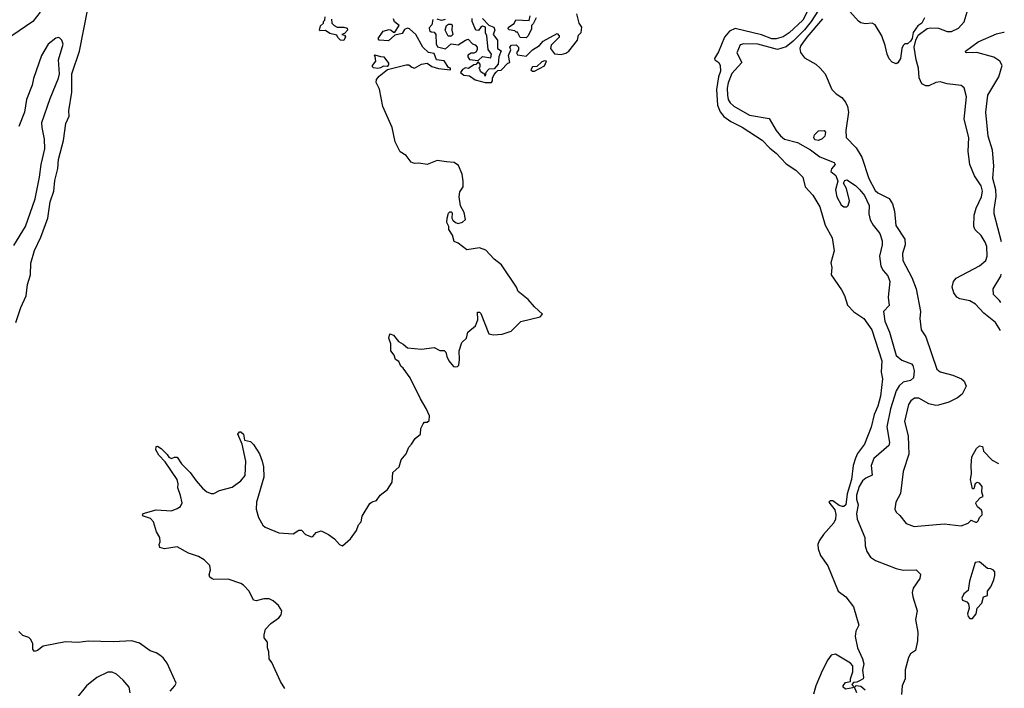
# Model space of a CAD drawing. Extents: x 1995161 to 2088924, y 769148 to 906007.
# Tile 272 of 335: x 2050830 to 2057800, y 855958 to 860689. Entities that reach past the tile are written whole.
import ezdxf

# ---------------------------------------------------------------- set-up
doc = ezdxf.new("R2010")
doc.units = 0

msp = doc.modelspace()

# ---------------------------------------------------------------- linework, layer by layer
at = {"layer": '0CON20XD'}
for points in [[(2056431.7, 860798.3), (2056372.7, 860685), (2056276.7, 860595), (2056235, 860568), (2056185, 860554.2), (2056155, 860553.3), (2056082.2, 860582.2), (2055895.3, 860625.3), (2055855, 860606.6), (2055818.3, 860565), (2055777.7, 860462.3), (2055747.8, 860415), (2055750.8, 860405), (2055780, 860385), (2055788.1, 860365), (2055790.3, 860325), (2055777.6, 860285), (2055762.5, 860195), (2055769.2, 860085), (2055787.7, 860037.7), (2055813.9, 860003.9), (2055865, 859968.2), (2055945, 859929.2), (2056085, 859837.1), (2056139.2, 859779.2), (2056185, 859744.4), (2056255, 859669.2), (2056323.4, 859623.4), (2056374.2, 859575), (2056390.8, 859505), (2056445, 859446), (2056493.5, 859365), (2056531.9, 859235), (2056580.4, 859145), (2056595.8, 859054.2), (2056572.3, 858967.7), (2056578, 858935), (2056574.4, 858884.4), (2056648.1, 858778.1), (2056667.6, 858737.6), (2056688.7, 858668.7), (2056735, 858620.6), (2056805, 858574.4), (2056863.1, 858495), (2056932.7, 858275), (2056928.9, 858195), (2056936.9, 858146.9), (2056922.3, 858025), (2056904, 857955), (2056877.5, 857895), (2056856.5, 857805), (2056810.5, 857685), (2056761.7, 857618.3), (2056746, 857585), (2056731.1, 857535), (2056718.5, 857435), (2056687.3, 857332.7), (2056677.1, 857255), (2056665, 857244.5), (2056653.5, 857243.5), (2056630.5, 857250.5), (2056585, 857284.2), (2056566.1, 857283.9), (2056556.7, 857275), (2056599.8, 857219.8), (2056607, 857187), (2056603.8, 857155), (2056592.6, 857127.4), (2056520, 857045), (2056489.2, 857000.8), (2056480.9, 856975), (2056482.5, 856945), (2056498.2, 856898.2), (2056551.4, 856825), (2056624.4, 856645), (2056677.5, 856605), (2056731.2, 856535), (2056770, 856405), (2056748.3, 856361.7), (2056743.8, 856325), (2056760, 856245), (2056795.9, 856165.9), (2056805, 856130), (2056796.7, 856085), (2056802.5, 856035), (2056800, 856025), (2056775, 856010), (2056755, 856000), (2056731.7, 855998.3), (2056720, 855985), (2056730, 855975), (2056728.3, 855961.7), (2056675, 855952.5), (2056660, 855965), (2056660, 855975), (2056675, 855997.5), (2056710, 856005), (2056710, 856025), (2056726.7, 856075), (2056727, 856117), (2056710, 856135), (2056605, 856200), (2056575, 856192.5), (2056551.5, 856158.5), (2056509.7, 856080.3), (2056466.7, 855975), (2056450, 855915)], [(2050975, 860742.5), (2050923.1, 860676.9), (2050775, 860575.6)], [(2050802.7, 858545), (2050837.8, 858652.2), (2050875.4, 858735), (2050884.6, 858815), (2050906, 858884), (2050908.9, 858965), (2050935.6, 859055), (2050980.5, 859149.5), (2051028.2, 859285), (2051045, 859400), (2051071.8, 859475), (2051079.2, 859550.8), (2051100, 859635), (2051105, 859700), (2051139.6, 859835), (2051155.5, 859955), (2051179.8, 860005), (2051178.2, 860045), (2051200, 860175), (2051199.5, 860305), (2051254.1, 860465), (2051312.5, 860765)], [(2054105, 860697.5), (2054150.7, 860650.7), (2054187.5, 860635), (2054192.5, 860615), (2054182.5, 860585), (2054212.5, 860545), (2054212.5, 860485), (2054237.5, 860467.5), (2054222.5, 860425), (2054217, 860373), (2054188.3, 860341.7), (2054151.7, 860338.3), (2054130, 860315), (2054125, 860290), (2054118.3, 860308.3), (2054105, 860310), (2054091.7, 860321.7), (2054088.3, 860338.3), (2054080, 860345), (2054090, 860355), (2054090, 860375), (2054075, 860390), (2054058.3, 860371.7), (2054045, 860370), (2054007, 860343), (2053985, 860347.5), (2053965, 860337.5), (2053950, 860315), (2053975, 860296.7), (2054015, 860292.5), (2054055, 860264.2), (2054125.9, 860244.1), (2054170, 860245), (2054177.5, 860255), (2054177.5, 860275), (2054188.3, 860301.7), (2054201.7, 860318.3), (2054215, 860330), (2054238.3, 860331.7), (2054285, 860380), (2054300, 860385), (2054290, 860435), (2054307.5, 860475), (2054300, 860495), (2054311.7, 860508.3), (2054345, 860510), (2054360, 860495), (2054360, 860475), (2054347.5, 860455), (2054355, 860440), (2054415, 860430), (2054460, 860475), (2054510, 860505), (2054535, 860537.5), (2054635, 860590), (2054650, 860575), (2054650, 860565), (2054591.7, 860508.3), (2054587.5, 860485), (2054615, 860447.5), (2054663, 860443), (2054695, 860451.2), (2054716.2, 860465), (2054777.5, 860545), (2054785, 860580), (2054805, 860597.5), (2054809.2, 860635), (2054790, 860665), (2054775, 860730)], [(2054415, 860560), (2054371.7, 860561.7), (2054355, 860600), (2054345, 860600), (2054335, 860610), (2054295, 860617.5), (2054287.5, 860625), (2054290, 860635), (2054329.3, 860660.7), (2054343, 860687), (2054436.7, 860683.3), (2054443.9, 860716.1)], [(2056485, 860756.5), (2056433.4, 860675), (2056385, 860617.9), (2056304.3, 860535.7), (2056255, 860497.4), (2056195, 860477.9), (2056055, 860516.5), (2055955, 860517.7), (2055930.2, 860509.8), (2055905.6, 860455), (2055941.1, 860385), (2055872.2, 860307.8), (2055845, 860242.9), (2055838.1, 860205), (2055839.5, 860155), (2055845.2, 860125.2), (2055859.5, 860099.5), (2055885, 860077.5), (2055995, 860014.1), (2056135, 859989.2), (2056185, 859904.5), (2056216.4, 859866.4), (2056245, 859843.3), (2056335, 859818.8), (2056428.8, 859768.8), (2056495, 859717.3), (2056595, 859679.2), (2056602, 859665), (2056577.3, 859632.7), (2056572, 859615), (2056606.5, 859586.5), (2056622.2, 859545), (2056603.9, 859485), (2056614.6, 859435), (2056645, 859379.2), (2056664.7, 859364.7), (2056685, 859365.6), (2056695, 859374.4), (2056702.9, 859407.1), (2056683.9, 859493.9), (2056662.3, 859532.3), (2056670.3, 859549.7), (2056685, 859556.2), (2056745.6, 859515), (2056777.1, 859485), (2056809.6, 859445), (2056844.1, 859375), (2056841.9, 859315), (2056851.5, 859271.5), (2056870.9, 859235), (2056918.1, 859175), (2056935.2, 859125), (2056935.3, 859094.7), (2056916, 859015), (2056926, 858945), (2056941.2, 858915), (2056975, 858876.7), (2056989.1, 858835), (2056976.9, 858725), (2056984.3, 858665.7), (2056944, 858625), (2056954.5, 858555), (2056987, 858477), (2057035, 858311.8), (2057075, 858279.8), (2057143.8, 858253.8), (2057152.5, 858242.5), (2057162.7, 858205), (2057158.1, 858155), (2057135, 858136.3), (2057085, 858122.9), (2057055, 858097.5), (2057035, 858061.4), (2056993.1, 857935), (2056968, 857808), (2056986.7, 857696.7), (2056983.6, 857675), (2056875.2, 857584.8), (2056858.4, 857535), (2056865.3, 857464.7), (2056819.4, 857445), (2056795, 857425.4), (2056773.6, 857385), (2056754.2, 857324.2), (2056753.1, 857295), (2056766.1, 857255), (2056753.4, 857195), (2056758, 857155), (2056812.9, 857025), (2056814.4, 856965), (2056825.8, 856925), (2056852.5, 856885), (2056887.5, 856862.5), (2057035, 856805.7), (2057085, 856792.9), (2057175, 856795.7), (2057205.7, 856765), (2057201.9, 856735), (2057154.2, 856665.8), (2057148, 856635), (2057151.6, 856605), (2057182.5, 856505), (2057171.1, 856445), (2057186.8, 856355), (2057186.5, 856293.5), (2057170.8, 856225), (2057135, 856200.6), (2057121.2, 856175), (2057097.9, 856087.9), (2057097.5, 856025), (2057076.5, 855975), (2057073.2, 855913.2)], [(2057235, 860702.5), (2057216.4, 860663.6), (2057187.5, 860645), (2057155, 860597.5), (2057146.7, 860555), (2057135, 860537.5), (2057115, 860517.5), (2057095, 860517.5), (2057083.9, 860506.1), (2057074, 860485), (2057066, 860415), (2057045, 860382.5), (2057035, 860377.5), (2057005, 860387.5), (2056985, 860412.5), (2056970, 860445), (2056957, 860507), (2056934, 860575), (2056885, 860653.3), (2056863.6, 860663.6), (2056815, 860660), (2056785, 860666), (2056767.9, 860677.9), (2056685, 860771.2)], [(2057771.8, 858490), (2057738.5, 858545), (2057655, 858613.1), (2057596.1, 858676.1), (2057555, 858700.3), (2057485, 858714.6), (2057464.2, 858725), (2057442, 858755), (2057430, 858795), (2057440, 858835), (2057459.8, 858860.2), (2057625, 858946.4), (2057668.2, 858985), (2057679.1, 859015), (2057675.3, 859085), (2057665, 859114.2), (2057635, 859162.2), (2057592.9, 859202.9), (2057584.7, 859224.7), (2057586.2, 859305), (2057600.4, 859355), (2057638.9, 859435), (2057645.2, 859475), (2057635, 859512.5), (2057590, 859585), (2057556.2, 859665), (2057543.2, 859756.8), (2057548.6, 859855), (2057516.2, 859985), (2057532.7, 860142.7), (2057515, 860207.5), (2057495, 860222), (2057395, 860234.2), (2057345, 860249.2), (2057315, 860244.3), (2057265, 860219.6), (2057245, 860221.2), (2057217.1, 860235), (2057198.3, 860278.3), (2057193.5, 860345), (2057175.4, 860405.4), (2057162, 860495), (2057173.3, 860545), (2057191.2, 860578.8), (2057253.9, 860626.1), (2057275, 860631.2), (2057335, 860628), (2057395, 860604.3), (2057425, 860604.2), (2057475, 860628.8), (2057515.8, 860674.2), (2057538, 860745)], [(2053125, 860542.5), (2053100, 860545), (2053081.7, 860561.7), (2053075, 860580), (2053025, 860590), (2052995, 860612.5), (2052955, 860610), (2052952.5, 860615), (2052960, 860645), (2052980, 860665), (2052980, 860675), (2052990, 860685), (2052991.7, 860708.3)], [(2053038.3, 860691.7), (2053040, 860665), (2053055, 860646.7), (2053077, 860637), (2053125, 860636.7), (2053148.3, 860628.3), (2053150, 860615), (2053128.3, 860591.7), (2053110, 860585), (2053128.3, 860578.3), (2053137, 860567), (2053125, 860542.5)], [(2053604.3, 857685.7), (2053628.6, 857725), (2053667.1, 857755), (2053670, 857795), (2053685, 857830), (2053695, 857840), (2053715, 857841.2), (2053728.3, 857851.7), (2053730, 857885), (2053708.3, 857938.3), (2053666.4, 858006.4), (2053593.8, 858155), (2053543.9, 858223.9), (2053527, 858237), (2053515, 858270), (2053490, 858285), (2053480, 858315), (2053457.5, 858345), (2053457.5, 858395), (2053443.3, 858435), (2053450, 858465), (2053475, 858457.5), (2053510.7, 858410.7), (2053545, 858392.5), (2053575, 858367.5), (2053675, 858357.5), (2053765, 858370), (2053805, 858347.5), (2053835, 858347.5), (2053846.7, 858335), (2053852.5, 858305), (2053867.5, 858275), (2053900, 858235), (2053915, 858232.5), (2053930, 858235), (2053937.5, 858245), (2053943.3, 858285), (2053940, 858345), (2053960, 858405), (2053993.3, 858435), (2054001.2, 858478.8), (2054057, 858523), (2054072.5, 858565), (2054071.7, 858618.3), (2054085, 858620), (2054095, 858610), (2054150, 858465), (2054185, 858458.8), (2054245.8, 858464.2), (2054310, 858485), (2054376.4, 858553.6), (2054515, 858586.7), (2054530, 858605), (2054475, 858656.2), (2054429.7, 858709.7), (2054358.8, 858765), (2054347, 858797), (2054240, 858955), (2054188.8, 858995), (2054128.8, 859058.8), (2054085, 859073.8), (2053995, 859060), (2053935, 859107.5), (2053905, 859120), (2053893.8, 859165), (2053866.7, 859205), (2053867.5, 859225), (2053854.1, 859254.1), (2053856.2, 859285), (2053865, 859320), (2053875, 859330), (2053885, 859330), (2053891.7, 859321.7), (2053890, 859285), (2053895, 859270), (2053913.9, 859253.9), (2053935, 859246.7), (2053963.6, 859256.4), (2053986.7, 859275), (2053976.7, 859325), (2053950.7, 859370.7), (2053940, 859435), (2053945, 859470), (2053968.8, 859505), (2053968.8, 859545), (2053963.3, 859595), (2053936.8, 859656.8), (2053905, 859678), (2053852.3, 859682.3), (2053785, 859692.5), (2053715, 859664), (2053655, 859673.3), (2053625, 859670), (2053601.7, 859681.7), (2053565, 859728.8), (2053524.3, 859754.3), (2053488, 859825), (2053467.5, 859925), (2053400, 860075), (2053376.8, 860196.8), (2053352.5, 860245), (2053356.9, 860265), (2053375, 860288), (2053433.3, 860336.7), (2053565, 860370), (2053585, 860370), (2053605, 860352.5), (2053625, 860345.7), (2053675, 860374), (2053715, 860380), (2053748.3, 860358.3), (2053795, 860343.5), (2053880, 860335), (2053880, 860345), (2053865, 860350), (2053835, 860397.5), (2053780, 860405), (2053765, 860450), (2053725, 860457.5), (2053683.9, 860493.9), (2053635, 860583.3), (2053590, 860625), (2053575, 860630), (2053555, 860620), (2053538.3, 860591.7), (2053485, 860580), (2053441.7, 860538.3), (2053373.9, 860543.9), (2053367.5, 860555), (2053402.5, 860607.5), (2053445, 860620), (2053460, 860615), (2053475, 860600), (2053485, 860600), (2053517, 860647), (2053484.1, 860674.1), (2053476.7, 860695)], [(2053755, 860690), (2053747, 860653), (2053728.3, 860631.7), (2053731.7, 860611.7), (2053743, 860603), (2053765, 860600), (2053776.7, 860585), (2053777, 860517), (2053787, 860497), (2053845, 860482.5), (2053885, 860517.5), (2053935, 860510), (2053985, 860543.3), (2054005, 860550), (2054035, 860517.5), (2054055, 860510), (2054067.5, 860495), (2054067.5, 860475), (2054060, 860460), (2054045, 860452.5), (2054025, 860452.5), (2054003, 860437), (2054002.5, 860425), (2054015, 860407.5), (2054075, 860400), (2054105, 860427.5), (2054165, 860420), (2054170, 860445), (2054147, 860477), (2054137.5, 860575), (2054127.5, 860595), (2054126.7, 860636.7), (2054105, 860642.5), (2054093.6, 860636.4), (2054077, 860613), (2054060, 860615), (2054032.5, 860675), (2054033, 860697)], [(2053840.7, 860689.3), (2053815, 860683.3), (2053785, 860692.5)], [(2053885, 860573.3), (2053863.3, 860573.3), (2053842.5, 860615), (2053851.7, 860648.3), (2053865, 860657.5), (2053885, 860657.5), (2053891.7, 860651.7), (2053890, 860615), (2053896.7, 860585), (2053885, 860573.3)], [(2054487, 860703), (2054465, 860660), (2054452.5, 860647.5), (2054452.5, 860625), (2054430, 860575), (2054415, 860560)], [(2056512.4, 860695), (2056400.9, 860565), (2056360.3, 860505), (2056353.4, 860485), (2056357.6, 860457.6), (2056385, 860418), (2056465, 860374.4), (2056495.4, 860345.4), (2056532.5, 860305), (2056578, 860195), (2056608.8, 860165), (2056648.9, 860138.9), (2056675, 860105.6), (2056688.7, 860075), (2056695.9, 860035), (2056679.1, 859905), (2056681.2, 859855), (2056751.2, 859781.2), (2056791.2, 859715), (2056840, 859565), (2056885, 859480), (2056905, 859462.9), (2056985, 859422.5), (2057007.5, 859385), (2057021.9, 859335), (2057033, 859233), (2057095.8, 859135), (2057098.1, 859095), (2057078.1, 859035), (2057082.5, 858985), (2057145, 858863.3), (2057176.9, 858785), (2057206.9, 858625), (2057201.1, 858575), (2057211.2, 858495), (2057244.5, 858444.5), (2057321.9, 858215), (2057345, 858196.9), (2057435, 858174.4), (2057496.7, 858146.7), (2057515, 858130), (2057528.8, 858095), (2057501.2, 858038.8), (2057468, 858012), (2057407.9, 857982.1), (2057335, 857960.8), (2057315, 857959.2), (2057265, 857971.1), (2057195, 858011.2), (2057165, 858010.5), (2057137.4, 857992.6), (2057120.6, 857965), (2057094.4, 857845), (2057118.9, 857745), (2057122.2, 857675), (2057122.9, 857615), (2057085, 857492.5), (2057065.8, 857335), (2057032.7, 857275), (2057024.4, 857225), (2057034, 857205), (2057061.2, 857181.2), (2057105, 857123.8), (2057162.4, 857102.4), (2057185, 857104.4), (2057375, 857122.2), (2057495, 857107.5), (2057543.3, 857125), (2057565, 857147.5), (2057595, 857133.8), (2057606, 857134), (2057615, 857142.5), (2057624.2, 857165.8), (2057642.5, 857185), (2057643, 857203), (2057638.3, 857218.3), (2057610.7, 857240.7), (2057597.5, 857265), (2057600, 857275), (2057631.7, 857308.3), (2057650, 857315), (2057640, 857345), (2057643.3, 857385), (2057625, 857410), (2057607, 857413), (2057592.5, 857405), (2057585, 857370), (2057575, 857370), (2057560.8, 857435), (2057568.6, 857475), (2057564.2, 857534.2), (2057570, 857595), (2057602.5, 857655), (2057625, 857672.5), (2057645, 857667.5), (2057652.5, 857635), (2057713, 857573), (2057758.3, 857547.9)], [(2057780.7, 859116.2), (2057728.5, 859315), (2057728, 859345), (2057743.3, 859436.7), (2057740, 859485), (2057718.4, 859565), (2057726.6, 859655), (2057716.7, 859765), (2057686.2, 859865), (2057668.5, 860035), (2057682.5, 860155), (2057760, 860285), (2057784.2, 860365), (2057767.5, 860395), (2057725, 860422.9), (2057605, 860456.4), (2057533.4, 860453.4), (2057526.4, 860456.4), (2057526, 860465), (2057615, 860532.3), (2057745, 860588.9), (2057795, 860600), (2057799.9, 860599.7)], [(2050788.3, 859091.7), (2050870, 859225), (2050939.9, 859420.1), (2050970.7, 859575), (2050981.8, 859665), (2051006.9, 859775), (2051006.3, 859843.7), (2050988.4, 859925), (2050987.9, 859962.1), (2051045, 860132), (2051105, 860274.4), (2051111.9, 860305), (2051104.6, 860405), (2051137.5, 860515), (2051127.3, 860545), (2051115, 860558.9), (2051105, 860562.5), (2051085, 860557.5), (2051031.1, 860515), (2050985.4, 860435), (2050927.8, 860272.2), (2050917.5, 860225), (2050877.5, 860125), (2050862.9, 860035), (2050825, 859933.8)], [(2053365, 860343.8), (2053335, 860347.5), (2053327.5, 860355), (2053327.5, 860365), (2053350, 860395), (2053347.5, 860427.5), (2053340, 860435), (2053345, 860440), (2053385, 860427.5), (2053407, 860427), (2053441.7, 860381.7), (2053441.7, 860368.3), (2053431.7, 860358.3), (2053405, 860360), (2053385, 860347.5), (2053365, 860343.8)], [(2054475, 860323.8), (2054545, 860361.2), (2054560, 860395), (2054545, 860397.5), (2054525, 860390), (2054491.7, 860358.3), (2054460, 860355), (2054447.5, 860335), (2054460, 860325), (2054475, 860323.8)], [(2056485, 859834.2), (2056458, 859838), (2056451.8, 859855), (2056456.2, 859875), (2056485, 859901.2), (2056524.5, 859904.5), (2056533.5, 859893.5), (2056529.6, 859865), (2056510.6, 859845), (2056485, 859834.2)], [(2057774.6, 858686.8), (2057765, 858700.6), (2057724.4, 858745), (2057720, 858785), (2057774.5, 858875), (2057777.5, 858887)], [(2052706.7, 855955), (2052676.7, 856005), (2052615, 856140), (2052596.4, 856166.4), (2052592.5, 856215), (2052583.3, 856245), (2052583.3, 856285), (2052560, 856315), (2052560, 856335), (2052570, 856375), (2052607.5, 856415), (2052665, 856456.2), (2052681.7, 856478.3), (2052685.8, 856505), (2052662.6, 856542.6), (2052625, 856576.9), (2052595, 856590.6), (2052558.7, 856591.3), (2052505, 856576), (2052485, 856580), (2052455.4, 856645.4), (2052415, 856687.5), (2052395, 856699.2), (2052305, 856730), (2052205, 856726.7), (2052191.7, 856731.7), (2052176.7, 856745), (2052170.7, 856760.7), (2052180, 856795), (2052175, 856827.5), (2052135, 856866.7), (2052095, 856890), (2052025, 856913.3), (2051945, 856957.5), (2051855, 856943.3), (2051822.5, 856955), (2051816.7, 856975), (2051823.3, 856995), (2051822.5, 857025), (2051797.5, 857065), (2051777.5, 857135), (2051755, 857160), (2051707.5, 857175), (2051700, 857185), (2051703.3, 857195), (2051795, 857221.2), (2051905, 857213.8), (2051945, 857230), (2051967.5, 857245), (2051979.3, 857270.7), (2051968.3, 857321.7), (2051948.8, 857375), (2051952, 857405), (2051944, 857435), (2051859.4, 857559.4), (2051815, 857607.5), (2051794, 857645), (2051795, 857667.5), (2051805, 857670), (2051832.5, 857655), (2051875, 857612.5), (2051885, 857592.5), (2051905, 857583.3), (2051927, 857593), (2051945, 857592.5), (2051975.9, 857545.9), (2052036.2, 857485), (2052078.8, 857425), (2052125, 857373.3), (2052155, 857346.7), (2052185, 857336.2), (2052205, 857336.7), (2052245, 857356.2), (2052335, 857381.2), (2052395.5, 857424.5), (2052426.8, 857463.2), (2052430, 857565), (2052404.2, 857684.2), (2052373.8, 857755), (2052385, 857773.3), (2052395, 857773.3), (2052413.3, 857755), (2052422.3, 857712.3), (2052465, 857704), (2052485, 857683.8), (2052526.4, 857616.4), (2052546, 857565), (2052555.8, 857525), (2052557.7, 857452.3), (2052506.2, 857275), (2052503.3, 857225), (2052521.2, 857165), (2052552.3, 857112.3), (2052568.3, 857098.3), (2052665, 857058.8), (2052765, 857050), (2052805, 857077.5), (2052825, 857077.5), (2052852.5, 857045), (2052895, 857030), (2052905, 857032.5), (2052929.3, 857060.7), (2052965, 857072.5), (2053016.1, 857046.1), (2053057.5, 857015), (2053094.2, 856974.2), (2053115, 856966.7), (2053172, 857015), (2053214.3, 857075), (2053228.8, 857115), (2053246.7, 857135), (2053253.8, 857175), (2053308, 857265), (2053325, 857277.5), (2053355, 857286.2), (2053382, 857325), (2053434, 857365), (2053466, 857415), (2053471.2, 857485), (2053515.7, 857524.3), (2053531.2, 857575), (2053565, 857617.5), (2053583.8, 857665), (2053604.3, 857685.7)], [(2057575, 856452.5), (2057600, 856485), (2057606.7, 856525), (2057640.7, 856559.3), (2057652.5, 856605), (2057680, 856615), (2057680, 856645), (2057703.6, 856676.4), (2057726.7, 856725), (2057733.3, 856755), (2057731.7, 856781.7), (2057723, 856793), (2057705, 856802.5), (2057680, 856805), (2057625, 856852.5), (2057593, 856847), (2057553.8, 856715), (2057545, 856650), (2057513.6, 856626.4), (2057500, 856595), (2057505, 856580), (2057535, 856570), (2057546.1, 856556.1), (2057550, 856525), (2057540, 856485), (2057543.3, 856465), (2057555, 856452.5), (2057575, 856452.5)], [(2051895, 855938), (2051928.8, 855975), (2051936.7, 855995), (2051873.8, 856135), (2051845, 856173.3), (2051822.3, 856192.3), (2051795, 856208.8), (2051753, 856223), (2051677.7, 856277.7), (2051625, 856292.5), (2051495, 856285.8), (2051315, 856292), (2051245, 856281.2), (2051154.1, 856285.9), (2050995, 856256.2), (2050955, 856224), (2050935, 856217.5), (2050923.9, 856233.9), (2050923.3, 856275), (2050905.9, 856305.9), (2050895, 856316.7), (2050851.7, 856331.7), (2050825, 856360)], [(2051612.9, 855925), (2051604.6, 855964.6), (2051561.4, 856015), (2051515, 856056.7), (2051485, 856070.5), (2051455, 856070.9), (2051376.9, 856033.1), (2051303.9, 855976.1), (2051235, 855890.8)], [(2056756.7, 855925), (2056740, 855965), (2056751.7, 855978.3), (2056783.3, 855973.3), (2056816.1, 855946.1)]]:
    msp.add_lwpolyline(points, dxfattribs=at)

doc.saveas('drawing.dxf')
